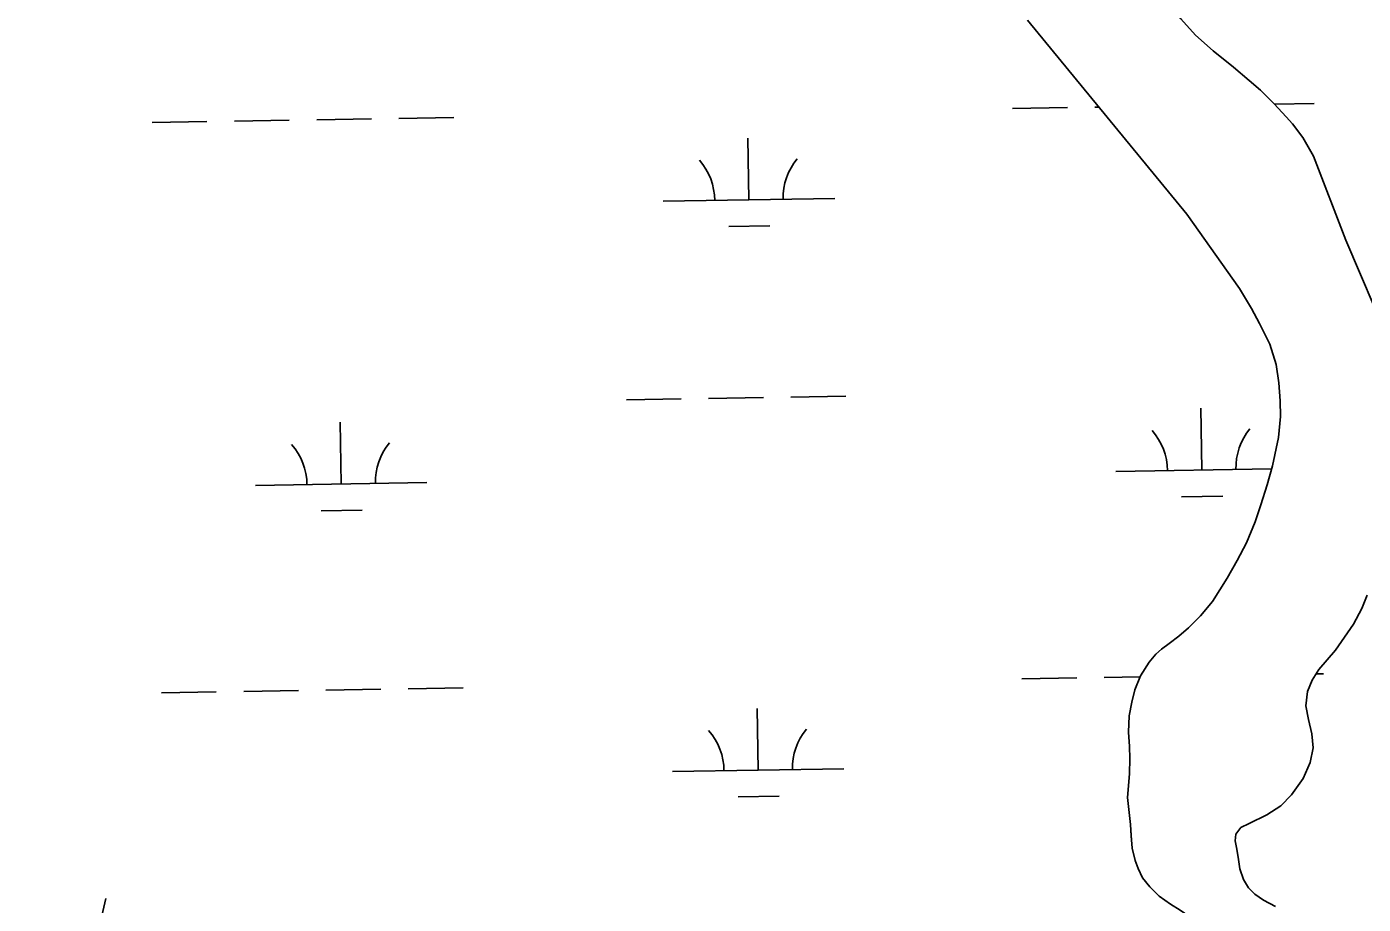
# Model space of a CAD drawing. Extents: x 3855477 to 3893699, y 299188 to 325115.
# Drawn here: x 3867135 to 3867915, y 315738 to 316250 of the extents above; entities that cross this region are included whole.
import ezdxf

# ---------------------------------------------------------------- set-up
doc = ezdxf.new("R2010")
doc.units = 0
for name, color, linetype in [('V-RIVR-EDGE', 7, 'Continuous'), ('V-TOPO-SHOR', 7, 'Continuous'), ('V-WETL-SWMP', 7, 'Continuous')]:
    doc.layers.add(name, color=color, linetype=linetype)

msp = doc.modelspace()

# ---------------------------------------------------------------- linework, layer by layer
at = {"layer": 'V-RIVR-EDGE'}
msp.add_spline([(3862579.14, 316706.58), (3862618.94, 316682.57), (3862652.77, 316666.14), (3862683.04, 316656.5), (3862696.18, 316652.88), (3862701.35, 316646.89), (3862715.28, 316640.08), (3862730.01, 316634.47), (3862738.78, 316633.65), (3862748.32, 316626.05), (3862763.45, 316620.43), (3862771.01, 316614.84), (3862792.51, 316606.02), (3862806.84, 316598.81), (3862817.99, 316594.4), (3862834.31, 316586.78), (3862853.02, 316578.37), (3862861.77, 316570.77), (3862880.08, 316564.75), (3862890.05, 316564.73), (3862900.01, 316564.3), (3862907.58, 316561.49), (3862923.9, 316554.68), (3862944.6, 316544.66), (3862975.64, 316529.04), (3863008.68, 316511.03), (3863036.93, 316493.42), (3863051.26, 316484.22), (3863059.61, 316479.82), (3863073.14, 316469.42), (3863078.7, 316461.84), (3863091.04, 316455.43), (3863113.73, 316446.6), (3863137.23, 316440.57), (3863166.3, 316430.53), (3863183.42, 316425.71), (3863207.7, 316412.1), (3863228, 316399.69), (3863238.35, 316395.68), (3863252.68, 316390.47), (3863259.44, 316385.27), (3863266.6, 316378.08), (3863269.37, 316370.9), (3863279.32, 316363.3), (3863294.44, 316355.69), (3863309.17, 316346.89), (3863343, 316331.26), (3863355.34, 316322.06), (3863380.4, 316304.47), (3863423.37, 316277.26), (3863452.02, 316258.46), (3863472.72, 316247.65), (3863532.42, 316214.82), (3863576.2, 316192.79), (3863612.02, 316173.97), (3863662.97, 316147.94), (3863701.98, 316129.91), (3863762.09, 316101.46), (3863803.49, 316080.64), (3863847.67, 316056.62), (3863876.33, 316044.19), (3863896.63, 316031.79), (3863917.72, 316020.58), (3863971.85, 315991.35), (3864020.81, 315966.12), (3864054.23, 315946.51), (3864091.65, 315926.89), (3864114.73, 315913.68), (3864131.85, 315906.86), (3864146.97, 315897.66), (3864174.04, 315883.64), (3864183.18, 315874.06), (3864194.33, 315870.44), (3864207.47, 315866.82), (3864224.19, 315858.81), (3864239.32, 315850.4), (3864262.4, 315839.98), (3864273.56, 315837.17), (3864288.68, 315830.35), (3864303.82, 315827.93), (3864315.37, 315825.11), (3864338.47, 315817.08), (3864360.77, 315810.65), (3864391.41, 315792.24), (3864418.87, 315776.23), (3864435.97, 315762.24), (3864459.04, 315741.86), (3864510.37, 315709.85), (3864535.44, 315695.84), (3864548.97, 315685.44), (3864561.3, 315675.85), (3864568.85, 315666.66), (3864582.37, 315656.66), (3864595.1, 315647.07), (3864600.67, 315641.08), (3864607.02, 315633.09), (3864612.59, 315626.3), (3864620.15, 315622.69), (3864637.27, 315615.88), (3864659.57, 315609.05), (3864678.28, 315601.03), (3864697.4, 315595.4), (3864745.56, 315571.77), (3864769.85, 315563.74), (3864787.37, 315555.73), (3864811.24, 315540.52), (3864821.2, 315537.71), (3864833.16, 315537.68), (3864842.32, 315536.46), (3864849.48, 315531.26), (3864857.43, 315522.87), (3864872.16, 315516.86), (3864908, 315506.01), (3864925.13, 315500.39), (3864937.87, 315498.76), (3864948.62, 315491.56), (3864956.98, 315489.55), (3864964.15, 315487.54), (3865017.51, 315468.28), (3865068.47, 315449.82), (3865096.34, 315439.39), (3865128.59, 315424.96), (3865154.87, 315414.93), (3865175.96, 315401.73), (3865212.19, 315385.7), (3865243.63, 315368.48), (3865263.13, 315356.48), (3865277.85, 315348.07), (3865296.96, 315338.06), (3865316.47, 315331.24), (3865337.16, 315318.04), (3865369.39, 315298.43), (3865405.2, 315275.22), (3865431.87, 315259.61), (3865448.19, 315254), (3865473.66, 315238.39), (3865499.13, 315224.78), (3865515.06, 315217.96), (3865531.77, 315209.15), (3865549.68, 315199.54), (3865571.18, 315191.52), (3865609, 315173.09), (3865653.97, 315145.48), (3865693.76, 315123.07), (3865732.77, 315101.85), (3865776.94, 315077.43), (3865798.43, 315063.82), (3865826.69, 315046.62), (3865853.35, 315032.6), (3865883.2, 315017.39), (3865895.15, 315011.38), (3865904.29, 315003.78), (3865913.04, 314994.59), (3865919.8, 314990.19), (3865927.77, 314987.38), (3865939.71, 314983.37), (3865950.47, 314980.55), (3865961.62, 314976.54), (3865977.53, 314967.34), (3866028.88, 314942.9), (3866056.75, 314928.48), (3866076.64, 314915.28), (3866096.53, 314901.68), (3866120.41, 314888.47), (3866143.9, 314878.05), (3866161.41, 314867.25), (3866178.14, 314862.82), (3866201.24, 314856.79), (3866223.14, 314850.36), (3866245.83, 314837.55), (3866263.73, 314827.14), (3866282.84, 314818.72), (3866292.41, 314818.7), (3866300.78, 314818.28), (3866309.94, 314816.27), (3866326.66, 314808.65), (3866348.53, 314791.06), (3866360.08, 314786.25), (3866377.59, 314778.64), (3866387.55, 314775.02), (3866394.31, 314767.44), (3866401.87, 314762.24), (3866413.81, 314757.03), (3866423.36, 314751.42), (3866432.12, 314749.81), (3866437.69, 314746.21), (3866445.65, 314739.41), (3866454.4, 314732.22), (3866485.45, 314718.99), (3866510.53, 314708.56), (3866533.21, 314691.37), (3866541.97, 314691.35), (3866549.94, 314690.93), (3866556.31, 314686.53), (3866561.87, 314678.55), (3866573.8, 314670.15), (3866598.9, 314663.71), (3866631.14, 314649.28), (3866660.61, 314640.44), (3866694.86, 314628.4), (3866748.2, 314604.36), (3866780.45, 314591.52), (3866811.1, 314575.51), (3866846.93, 314561.47), (3866895.5, 314539.03), (3866932.13, 314524.59), (3866954.81, 314513.38), (3866988.26, 314500.54), (3867018.51, 314486.52), (3867041.2, 314475.3), (3867068.66, 314458.5), (3867097.31, 314440.09), (3867123.99, 314432.46), (3867147.11, 314433.2), (3867169.41, 314427.96), (3867197.28, 314417.13), (3867215.2, 314410.71), (3867238.69, 314401.49), (3867251.43, 314396.27), (3867258.61, 314395.86), (3867271.36, 314397.42), (3867288.1, 314397.78), (3867302.45, 314396.15), (3867345.46, 314385.28), (3867427.5, 314359.57), (3867438.25, 314357.95), (3867445.03, 314357.93), (3867453.42, 314369.47), (3867458.24, 314381.41), (3867462.26, 314395.75), (3867462.28, 314404.12), (3867460.7, 314411.7), (3867457.12, 314414.1), (3867450.75, 314416.11), (3867442.78, 314416.52), (3867438.8, 314420.12), (3867443.19, 314422.1), (3867451.58, 314428.06), (3867458.77, 314437.21), (3867459.58, 314442.79), (3867460, 314450.75), (3867463.6, 314455.13), (3867470.8, 314463.88), (3867472, 314469.46), (3867472.42, 314477.03), (3867471.64, 314485), (3867465.71, 314504.54), (3867463.75, 314514.51), (3867463.37, 314524.48), (3867464.21, 314541.21), (3867469.07, 314571.09), (3867474.67, 314579.84), (3867478.26, 314581.43), (3867485.04, 314582.61), (3867525.27, 314574.94), (3867536.02, 314568.93), (3867545.17, 314565.72), (3867555.14, 314566.49), (3867569.88, 314566.06), (3867581.03, 314559.65), (3867584.99, 314552.07), (3867591.75, 314543.69), (3867611.65, 314532.88), (3867627.95, 314518.09), (3867650.21, 314493.33), (3867659.75, 314484.93), (3867663.31, 314472.97), (3867663.27, 314455.43), (3867660.06, 314447.47), (3867647.3, 314446.31), (3867632.15, 314444.75), (3867612.61, 314438.42), (3867582.29, 314425.34)], degree=3, dxfattribs=at)
at = {"layer": 'V-TOPO-SHOR'}
for points in [[(3867929.93, 316067.03), (3867904.84, 316125.74), (3867885.97, 316174.6), (3867879.74, 316185.62), (3867873.62, 316193.48), (3867869.91, 316197.7), (3867862.92, 316205.27), (3867855.07, 316213.14), (3867848.49, 316218.83), (3867839.2, 316226.58), (3867827.47, 316236.07), (3867817.18, 316245.27), (3867808.62, 316254.87), (3867800.93, 316264.18), (3867789.97, 316278.72), (3867779.72, 316291.52), (3867769.33, 316305.04), (3867746.82, 316332.25), (3867693.5, 316384.06), (3867587.06, 316502.34), (3867481.48, 316619.75), (3867397.92, 316730.28), (3867272.42, 316888.43)], [(3867777.42, 315800.62), (3867778.58, 315814.46), (3867778.81, 315823.41), (3867778.6, 315830.48), (3867778.1, 315838.71), (3867778.49, 315848.37), (3867779.87, 315856.15), (3867781.68, 315863.35), (3867785.08, 315871.68), (3867790.07, 315879.57), (3867794.02, 315884.29), (3867797.22, 315887.15), (3867801.73, 315890.42), (3867807.4, 315894.83), (3867813.08, 315899.54), (3867819.93, 315906.68), (3867826.95, 315914.98), (3867835.6, 315928.6), (3867841.33, 315938.78), (3867846.93, 315949.12), (3867851.81, 315961.34), (3867855.23, 315971.26), (3867858.82, 315983.05), (3867861.96, 315993.99), (3867865.6, 316010.55), (3867866.73, 316022.8), (3867866.4, 316032.04), (3867865.64, 316042.44), (3867864.16, 316053.13), (3867860.39, 316065), (3867854.45, 316077.04), (3867849.78, 316085.75), (3867842.68, 316097.51), (3867811.96, 316140.83), (3867719.04, 316253.92)], [(3867863.74, 315736.98), (3867856.71, 315740.81), (3867851.7, 315744.32), (3867847.99, 315747.96), (3867845.01, 315752.9), (3867842.91, 315758.98), (3867841.97, 315765.77), (3867841.02, 315771.4), (3867840.19, 315775.45), (3867840.67, 315779.2), (3867843.59, 315783.06), (3867848.38, 315785.46), (3867858.67, 315790.55), (3867866.95, 315795.8), (3867873.07, 315802.23), (3867879.8, 315811.68), (3867883.94, 315821.01), (3867885.76, 315829.65), (3867884.98, 315837.73), (3867883.04, 315846.12), (3867881.54, 315854.07), (3867882.35, 315862.42), (3867885.15, 315869.03), (3867888.97, 315875.34), (3867898.79, 315886.6), (3867909.19, 315901.78), (3867914.19, 315910.96), (3867917.15, 315918.72)], [(3867851.71, 315633.98), (3867854.01, 315646.79), (3867855.13, 315657.6), (3867855.68, 315669.13), (3867855.06, 315678.51), (3867852.7, 315687.19), (3867848.89, 315695.89), (3867844.5, 315703.43), (3867839.52, 315709.83), (3867813.71, 315731.01), (3867808.13, 315734.96), (3867802.54, 315738.34), (3867795.95, 315743.16), (3867790.39, 315748.56), (3867786.26, 315753.79), (3867783.71, 315759.16), (3867781.89, 315763.94), (3867780.23, 315771.02), (3867779.59, 315778.39), (3867779.22, 315784.91), (3867777.42, 315800.62)], [(3867165.17, 315670.75), (3867181.57, 315741.83)]]:
    msp.add_lwpolyline(points, dxfattribs=at)
at = {"layer": 'V-WETL-SWMP'}
for p, q in [((3867863.2, 316204.96), (3867886.4, 316205.34)), ((3867710.42, 316202.49), (3867742.42, 316203.02)), ((3867758.41, 316203.28), (3867760.63, 316203.31)), ((3867208.58, 316194.32), (3867240.57, 316194.84)), ((3867256.57, 316195.1), (3867288.57, 316195.62)), ((3867304.57, 316195.88), (3867336.56, 316196.4)), ((3867352.56, 316196.66), (3867384.56, 316197.19)), ((3867556.68, 316149.24), (3867556.09, 316185.24)), ((3867506.68, 316148.43), (3867606.67, 316150.05)), ((3867544.93, 316133.62), (3867568.93, 316134.01)), ((3867533.15, 316033.41), (3867565.15, 316033.93)), ((3867581.14, 316034.19), (3867613.14, 316034.71)), ((3867485.16, 316032.63), (3867517.15, 316033.15)), ((3867820.71, 315991.66), (3867820.13, 316027.65)), ((3867318.87, 315983.48), (3867318.29, 316019.48)), ((3867770.72, 315990.84), (3867861.49, 315992.32)), ((3867268.88, 315982.67), (3867368.87, 315984.3)), ((3867808.97, 315976.03), (3867832.96, 315976.43)), ((3867307.12, 315967.86), (3867331.12, 315968.25)), ((3867715.84, 315869.86), (3867747.84, 315870.38)), ((3867763.83, 315870.65), (3867784.8, 315870.99)), ((3867887.37, 315872.69), (3867891.74, 315872.76)), ((3867261.99, 315862.47), (3867293.99, 315862.99)), ((3867309.99, 315863.25), (3867341.98, 315863.77)), ((3867357.98, 315864.03), (3867389.97, 315864.55)), ((3867214, 315861.69), (3867245.99, 315862.21)), ((3867562.09, 315816.61), (3867561.51, 315852.61)), ((3867512.1, 315815.8), (3867612.09, 315817.42)), ((3867550.35, 315800.99), (3867574.34, 315801.38))]:
    msp.add_line(p, q, dxfattribs=at)
for points in [[(3867929.93, 316067.03), (3867904.84, 316125.74), (3867885.97, 316174.6), (3867879.74, 316185.62), (3867873.62, 316193.48), (3867869.91, 316197.7), (3867862.92, 316205.27), (3867855.07, 316213.14), (3867848.49, 316218.83), (3867839.2, 316226.58), (3867827.47, 316236.07), (3867817.18, 316245.27), (3867808.62, 316254.87), (3867800.93, 316264.18), (3867789.97, 316278.72), (3867779.72, 316291.52), (3867769.33, 316305.04), (3867746.82, 316332.25), (3867693.5, 316384.06), (3867587.06, 316502.34), (3867481.48, 316619.75), (3867397.92, 316730.28), (3867272.42, 316888.43)], [(3867719.04, 316253.92), (3867811.96, 316140.83), (3867842.69, 316097.51), (3867849.78, 316085.75), (3867854.45, 316077.04), (3867860.39, 316065), (3867864.16, 316053.13), (3867865.64, 316042.44), (3867866.4, 316032.04), (3867866.73, 316022.8), (3867865.6, 316010.54), (3867861.96, 315993.99), (3867858.82, 315983.05), (3867855.23, 315971.26), (3867851.81, 315961.33), (3867846.93, 315949.12), (3867841.33, 315938.79), (3867835.6, 315928.6), (3867826.95, 315914.98), (3867819.93, 315906.68), (3867813.08, 315899.54), (3867807.4, 315894.83), (3867801.73, 315890.42), (3867797.22, 315887.15), (3867794.02, 315884.29), (3867790.07, 315879.57), (3867785.08, 315871.68), (3867781.68, 315863.35), (3867779.87, 315856.15), (3867778.49, 315848.37), (3867778.1, 315838.71), (3867778.6, 315830.48), (3867778.81, 315823.41), (3867778.58, 315814.46), (3867777.42, 315800.62), (3867779.22, 315784.91), (3867779.59, 315778.38), (3867780.23, 315771.02), (3867781.89, 315763.94), (3867783.71, 315759.16), (3867786.26, 315753.79), (3867790.38, 315748.56), (3867795.95, 315743.16), (3867802.54, 315738.34)], [(3867863.74, 315736.98), (3867856.71, 315740.81), (3867851.7, 315744.32), (3867847.99, 315747.96), (3867845.01, 315752.9), (3867842.91, 315758.98), (3867841.97, 315765.77), (3867841.02, 315771.4), (3867840.2, 315775.45), (3867840.67, 315779.2), (3867843.59, 315783.06), (3867848.38, 315785.46), (3867858.67, 315790.55), (3867866.95, 315795.8), (3867873.07, 315802.23), (3867879.8, 315811.68), (3867883.94, 315821.01), (3867885.76, 315829.65), (3867884.98, 315837.73), (3867883.04, 315846.12), (3867881.54, 315854.07), (3867882.35, 315862.42), (3867885.15, 315869.03), (3867888.97, 315875.34), (3867898.79, 315886.6), (3867909.19, 315901.78), (3867914.19, 315910.96), (3867917.15, 315918.72)]]:
    msp.add_lwpolyline(points, dxfattribs=at)
for centre, start, end in [((3867501.43, 316148.82), 0.16154, 41.7052), ((3867611.9, 316150.62), 140.16154, 181.70519), ((3867765.47, 315991.23), 0.16154, 41.7052), ((3867875.94, 315993.03), 140.16154, 181.70519), ((3867263.63, 315983.06), 0.16154, 41.7052), ((3867374.1, 315984.86), 140.16154, 181.70519), ((3867506.85, 315816.19), 0.16154, 41.7052), ((3867617.32, 315817.98), 140.16154, 181.70519)]:
    msp.add_arc(centre, 35.25, start, end, dxfattribs=at)

doc.saveas('drawing.dxf')
